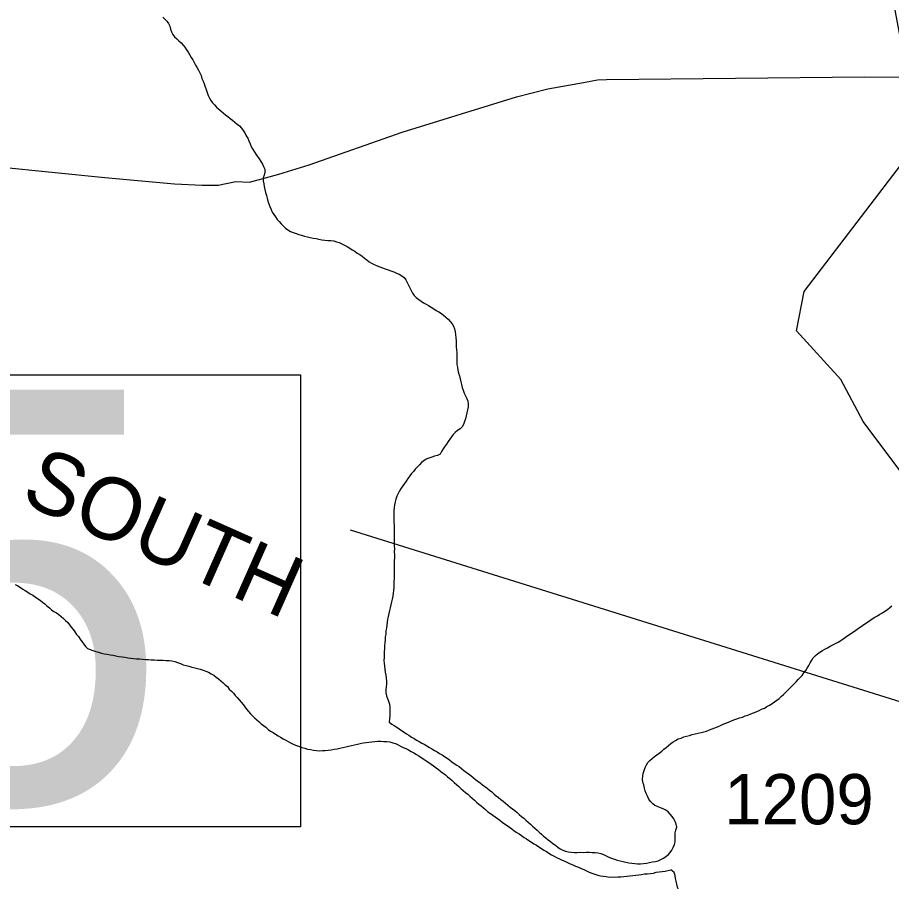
# Model space of a CAD drawing. Extents: x 1950930 to 2061844, y 904556 to 1017002.
# Drawn here: x 1992607 to 1995566, y 914173 to 917098 of the extents above; entities that cross this region are included whole.
import ezdxf

# ---------------------------------------------------------------- set-up
doc = ezdxf.new("R2010")
doc.units = 0
for name, color, linetype in [('Exist Hydrographic Creek Single Shore', 7, 'Continuous'), ('Exist Hydrographic Misc Water Feature', 7, 'Continuous'), ('Exist Hydrographic River Shore Label', 7, 'Continuous'), ('Exist Road Secondary Structure Standard Bridge Number Label', 7, 'Continuous'), ('Exist Road Secondary Type 51 Attributed', 7, 'Continuous'), ('Exist Road Secondary Type 51 Number Label', 7, 'Continuous')]:
    doc.layers.add(name, color=color, linetype=linetype)

msp = doc.modelspace()

# ---------------------------------------------------------------- linework, layer by layer
at = {"layer": 'Exist Hydrographic Creek Single Shore'}
for points in [[(1993098.7, 917098.9), (1993105.6, 917092.2), (1993112.4, 917085.5), (1993117.9, 917077.3), (1993122.4, 917068.2), (1993125.3, 917058.3), (1993129, 917049.3), (1993132.9, 917040.1), (1993138.9, 917032), (1993146.2, 917025.1), (1993153.6, 917018.3), (1993161.4, 917011.5), (1993168.2, 917003.9), (1993173.7, 916996.6), (1993179.7, 916988.4), (1993185, 916979.9), (1993190.1, 916971.8), (1993195.2, 916962.5), (1993200.6, 916954), (1993205.5, 916945.1), (1993210.4, 916936.6), (1993215.3, 916927.4), (1993220.1, 916919.4), (1993224.4, 916910.2), (1993228.5, 916901.1), (1993231.7, 916891.2), (1993235.8, 916882.1), (1993239.3, 916873), (1993242.8, 916863.1), (1993246.5, 916854.1), (1993249.4, 916843.8), (1993252.9, 916834), (1993257, 916824.9), (1993261.9, 916816.8), (1993267.4, 916809.1), (1993273.8, 916801.6), (1993281.2, 916794), (1993288.5, 916787.6), (1993295.9, 916781.6), (1993303.3, 916774.7), (1993311.1, 916768), (1993319.5, 916762.2), (1993327.5, 916756.1), (1993335.3, 916749.6), (1993343.1, 916742.8), (1993350.7, 916736.8), (1993358.5, 916730.3), (1993365.2, 916722.8), (1993370.8, 916715.1), (1993377.1, 916706.8), (1993381.8, 916697.5), (1993386.8, 916688.6), (1993390.9, 916680.3), (1993394.8, 916670.4), (1993398.9, 916661.2)], [(1993398.9, 916661.2), (1993403.4, 916652.8), (1993408.7, 916643.9), (1993414, 916635.4), (1993419.8, 916627.2), (1993425.7, 916618.6), (1993431.5, 916609.7), (1993436.4, 916601.2), (1993440.5, 916593.3), (1993444.6, 916584.1), (1993445, 916574.3), (1993442.1, 916564.2), (1993439.3, 916554.5), (1993439.3, 916544.8), (1993440.9, 916534.7), (1993442.7, 916525.1), (1993445, 916515), (1993447.3, 916505.4), (1993449.7, 916495.3), (1993452.4, 916485.5), (1993454.8, 916475.4), (1993458.5, 916466.3), (1993461.6, 916457.3), (1993466.1, 916448.1), (1993470, 916439), (1993475.1, 916430.9), (1993480.5, 916422.4), (1993486.8, 916414.2), (1993493.6, 916406.6), (1993500.4, 916399.1), (1993507.5, 916391.5), (1993514.9, 916384.6), (1993522.9, 916379), (1993531.5, 916373.7), (1993541, 916369.4), (1993550.2, 916366), (1993559.8, 916363.2), (1993569.3, 916360.6), (1993578.9, 916357.9), (1993588.7, 916355.6), (1993598.6, 916352.9), (1993608.4, 916351), (1993618.3, 916349.1), (1993627.7, 916347.2), (1993637.5, 916345.4), (1993647.6, 916343.4), (1993657.4, 916342.3), (1993667.7, 916342.4), (1993677.7, 916341.3), (1993687.6, 916338.6), (1993696.8, 916335.9), (1993705.8, 916331.7), (1993714.4, 916327.2), (1993723.5, 916322.2), (1993731.9, 916317.2), (1993740.7, 916311.4), (1993749.3, 916306.1), (1993757.7, 916300.4), (1993766.1, 916295), (1993774.5, 916289.3), (1993782.3, 916283.1), (1993789.9, 916276.8), (1993797.7, 916270.7), (1993806.3, 916265.7), (1993815.3, 916261.1), (1993824.8, 916256.9), (1993833.6, 916253.5), (1993843.2, 916250), (1993852.4, 916247.3), (1993862.1, 916243.9), (1993871.3, 916240.4), (1993881.3, 916236.9), (1993890, 916232.7), (1993899, 916228.5), (1993908, 916223), (1993916, 916217.4), (1993921.9, 916210), (1993926.7, 916200.8), (1993931.6, 916191.5), (1993936.1, 916182.7), (1993939.6, 916173.2), (1993944.5, 916164.4), (1993950.4, 916156.9), (1993957.2, 916149.4), (1993965.6, 916143.3), (1993973.6, 916137.6), (1993982, 916132.3), (1993991, 916127.3), (1993999, 916122.4), (1994007.9, 916116.9), (1994016.9, 916112), (1994024.9, 916105.9), (1994033.3, 916100.9), (1994042.3, 916095.9), (1994050.1, 916089.9), (1994057.5, 916083.1), (1994064.9, 916076.2), (1994072.3, 916069.1), (1994078.4, 916060.9), (1994083.5, 916052.3)], [(1994083.5, 916052.3), (1994086.6, 916043.3), (1994088.9, 916033.3), (1994090.3, 916024.1), (1994091.3, 916013.4), (1994091.9, 916003.5), (1994092.3, 915993.8), (1994092.8, 915983.1), (1994093.6, 915973.3), (1994094.2, 915963.5), (1994094.2, 915953.7), (1994094.6, 915943.2), (1994094.6, 915933), (1994095, 915923.2), (1994096.4, 915913.6), (1994098.5, 915903.6), (1994100.8, 915893.4), (1994103.4, 915884.5), (1994106.1, 915874.4), (1994108.7, 915864.6), (1994110.8, 915855), (1994113.1, 915844.9), (1994115.7, 915836), (1994119.2, 915825.8), (1994124.1, 915816.8), (1994128.4, 915807.7), (1994132.1, 915798.6), (1994133.2, 915789.6), (1994132.7, 915779.8), (1994131.1, 915769.2), (1994129, 915759.3), (1994126, 915749.6), (1994123.9, 915739.7), (1994121.1, 915730.1), (1994117.8, 915720.1), (1994113.1, 915712.3), (1994105.5, 915705.6), (1994096.7, 915700.1), (1994089.1, 915693.5), (1994082.7, 915686.4), (1994076.8, 915678.3), (1994070.8, 915670.3), (1994065.3, 915662.2), (1994059.5, 915653.4), (1994053.4, 915645), (1994048.3, 915637.2), (1994043.3, 915628.3), (1994038.2, 915620.1), (1994029, 915615.5), (1994019.6, 915612.4), (1994009.5, 915609), (1994000.1, 915606), (1993990.6, 915602.2), (1993982.6, 915597.3), (1993975.1, 915591.2), (1993967.9, 915583.7), (1993961.3, 915576.6), (1993954.1, 915569.1), (1993948, 915561.1), (1993941.4, 915554.1), (1993935.3, 915546.1), (1993929.3, 915537.7), (1993923.2, 915528.8), (1993917.4, 915520.7), (1993911.5, 915512.7), (1993906.4, 915504.6), (1993901, 915495.6), (1993896.1, 915486.7), (1993891.6, 915477.6), (1993888.3, 915467.9), (1993885.4, 915458.3), (1993883.8, 915448.4), (1993882.6, 915438.8), (1993881.8, 915428.8), (1993881.6, 915419.1), (1993881.6, 915409), (1993881.6, 915399.3), (1993881.6, 915389.4), (1993882, 915378.8), (1993882, 915369.1), (1993882.4, 915358.9), (1993882.6, 915349.1), (1993882.6, 915338.6), (1993882.6, 915328.8), (1993882.6, 915319.1), (1993883, 915308.9), (1993883.2, 915299.1), (1993883, 915288.6), (1993883.2, 915278.9), (1993883.2, 915268.7), (1993882.8, 915259), (1993883, 915249.3), (1993882.8, 915238.3), (1993882.8, 915228.5), (1993882.6, 915218.9), (1993882.6, 915209.2), (1993882.2, 915199), (1993881.8, 915188.6), (1993881.8, 915178.4), (1993880.9, 915168.8)], [(1992599.4, 915178.9), (1992607.8, 915173.6), (1992616.8, 915168.6), (1992624.8, 915163.3), (1992633.2, 915158.3), (1992642, 915152.6), (1992650.6, 915147.2), (1992659, 915142.2), (1992667.4, 915136.6), (1992675.4, 915131.2), (1992683.4, 915125.6), (1992691.6, 915118.6), (1992699.6, 915112.6), (1992707, 915106.1), (1992715, 915100.1), (1992722.8, 915093.2), (1992730.6, 915087.6), (1992739.2, 915082.2), (1992747.2, 915076.5), (1992755, 915070.5), (1992763, 915064), (1992770.2, 915057.2), (1992777.1, 915049.6), (1992783.5, 915042.2), (1992789.2, 915033.6), (1992795.2, 915026.2), (1992801.1, 915018), (1992807.5, 915009.8), (1992813.2, 915002), (1992819.2, 914993.8), (1992825.5, 914985.5), (1992831.3, 914976.5), (1992837.4, 914968.6), (1992844.4, 914961.9), (1992853.2, 914958.5), (1992862.4, 914955.1), (1992872.1, 914951.6), (1992881.3, 914949), (1992891.2, 914946.3), (1992901, 914944.3), (1992911, 914942.9), (1992920.9, 914941), (1992930.7, 914939), (1992940.6, 914937.2), (1992950.8, 914935.2), (1992961.3, 914933.2), (1992970.9, 914932.1), (1992980.8, 914930.6), (1992990.8, 914929.5), (1993000.4, 914928.5), (1993010.3, 914927.3), (1993020.5, 914927), (1993030.6, 914926.3), (1993040.6, 914925.2), (1993050.3, 914925)], [(1993880.9, 915168.8), (1993880.1, 915158.7), (1993879.3, 915149.1), (1993877.7, 915139.2), (1993876, 915129.3), (1993873.6, 915119.6), (1993871.5, 915109.7), (1993869.5, 915099.9), (1993866.6, 915090.2), (1993864.5, 915080.4), (1993862.5, 915070.6), (1993860.4, 915061.1), (1993859.2, 915051.2), (1993857.6, 915041.2), (1993856.3, 915031.3), (1993854.7, 915021.8), (1993854.3, 915010.9), (1993852.6, 915001), (1993851.8, 914991.4), (1993850.6, 914981.5), (1993849.8, 914971.8), (1993849.4, 914961), (1993848.5, 914951.3), (1993848.1, 914941.3), (1993848.1, 914931.5), (1993847.9, 914921.8), (1993848.7, 914911.9), (1993849.8, 914902), (1993851.4, 914892.1), (1993852.6, 914882.1), (1993854.5, 914871.7), (1993855.7, 914861.7), (1993856.5, 914851.9), (1993856.1, 914841.8), (1993855.5, 914832.2), (1993854.7, 914822.1), (1993854.7, 914811.6), (1993856.9, 914802.3), (1993860.2, 914792.5), (1993863.5, 914783.5), (1993866.6, 914773.6), (1993867.8, 914763.7), (1993868.4, 914754), (1993868, 914744.2), (1993867.6, 914734.2), (1993866.8, 914723.7), (1993865.1, 914712.2)], [(1995193.3, 914799.7), (1995200.9, 914806.7), (1995207.8, 914813.3), (1995215, 914820.7), (1995222.2, 914827.8), (1995229.4, 914834.7), (1995236.5, 914842.2), (1995243.3, 914849.3), (1995250.1, 914856.8), (1995256.6, 914863.9), (1995263.4, 914871), (1995270, 914879.3), (1995275.9, 914887.3), (1995281.4, 914895.4), (1995286.4, 914904.5), (1995291.3, 914913.1), (1995296.6, 914922.4), (1995301.7, 914930.1), (1995308.5, 914937.6), (1995315.9, 914943.7), (1995324.1, 914949.5), (1995332.3, 914955.1), (1995341.1, 914959.8), (1995349.9, 914964.5), (1995358.7, 914969.3), (1995367.8, 914974.1), (1995377, 914978.7), (1995385.8, 914983.5), (1995394.4, 914989), (1995402.6, 914994.7), (1995411, 914999.9), (1995418.8, 915005.7), (1995427.4, 915011.2), (1995435.6, 915016.9), (1995444.3, 915022.5), (1995451.8, 915028.2), (1995460.2, 915034.3), (1995468.2, 915039.9), (1995476.4, 915045.5), (1995484.6, 915051.3), (1995493.3, 915056.8), (1995500.8, 915062.1), (1995509.5, 915067.8), (1995518.5, 915072.5), (1995527.3, 915078), (1995535.9, 915082.9), (1995544.3, 915088.4), (1995552.5, 915094), (1995560.5, 915100.6), (1995567.5, 915106.8)], [(1993050.3, 914925), (1993060.3, 914923.8), (1993070.6, 914923.8), (1993080.6, 914922.8), (1993090.7, 914922.4), (1993100.5, 914922.2), (1993110.6, 914921.1), (1993120.2, 914921.2), (1993130.2, 914920), (1993140.1, 914918.2), (1993149.3, 914914.7), (1993158.9, 914911.2), (1993168, 914907), (1993177.8, 914904.4), (1993187.7, 914901.6), (1993196.9, 914899), (1993207.1, 914896.3), (1993217, 914894.3), (1993226.2, 914891.6), (1993235.8, 914888.2), (1993245.1, 914884.8), (1993254.3, 914881.4), (1993262.9, 914876.4), (1993271.7, 914871.3), (1993280.1, 914865.3), (1993287.9, 914859.1), (1993295.5, 914852.8), (1993303.1, 914845.9), (1993310.5, 914839.2), (1993317.7, 914832.8), (1993324.4, 914824.8), (1993331.2, 914817.7), (1993338.2, 914810.5), (1993344.5, 914803.1), (1993351.5, 914796), (1993357.6, 914788.1), (1993364, 914779.9), (1993370.8, 914772.3), (1993376.7, 914764.1), (1993383.1, 914756.6), (1993389, 914748.8), (1993395.8, 914741.3), (1993402.8, 914733.8), (1993409.9, 914727), (1993417.5, 914720.6), (1993425.3, 914713.8), (1993432.7, 914706.9), (1993440.1, 914701.4), (1993448.1, 914695.2), (1993455.9, 914688.3), (1993464.3, 914682.6), (1993472.3, 914677.8), (1993480.7, 914671.6), (1993489.3, 914666.7), (1993497.7, 914661.4), (1993506.5, 914656.3), (1993515.5, 914651.3), (1993524.1, 914646.7), (1993533.6, 914641.7), (1993542.6, 914637.5), (1993551.8, 914634), (1993561.5, 914630.5), (1993570.1, 914627.1), (1993579.9, 914624.5), (1993589.6, 914621.8), (1993599.6, 914619.8), (1993609.4, 914618), (1993619.9, 914617.2), (1993630, 914616.1), (1993639.4, 914616.7), (1993649.4, 914616.4), (1993659.5, 914618), (1993669.5, 914619.3), (1993679.6, 914620.7), (1993689.2, 914622.1), (1993698.9, 914624.7), (1993708.7, 914626.8), (1993718.3, 914629), (1993728, 914631.1), (1993738.2, 914633.3), (1993748.1, 914635.8), (1993758.1, 914638), (1993767.3, 914640.3), (1993777.6, 914642.3), (1993787.2, 914644.1), (1993797.1, 914645.4), (1993806.9, 914646), (1993817.2, 914647.6), (1993827, 914648.2), (1993837.1, 914647.8), (1993847.7, 914647.5), (1993857.8, 914647.5), (1993867.8, 914645.7), (1993877.5, 914642.9), (1993886.9, 914640.4), (1993895.9, 914636), (1993904.5, 914631.5), (1993913.5, 914627.3), (1993922.2, 914623.1), (1993931.2, 914618.9)], [(1994706.7, 914233.6), (1994716.9, 914233.3), (1994726.8, 914234.2), (1994736.8, 914235.6), (1994746.5, 914237.7), (1994756.7, 914239.9), (1994766.8, 914241.5), (1994776, 914243.8), (1994785.6, 914247.6), (1994794, 914252.4), (1994802.6, 914258), (1994810.4, 914264.2), (1994817.2, 914271.7), (1994822.7, 914279.7), (1994827.7, 914288.7), (1994831.8, 914298.2), (1994834.2, 914308), (1994833.8, 914318.2), (1994833.4, 914328.1), (1994833.4, 914337.8), (1994836.3, 914347.4), (1994839.1, 914357.2), (1994837.3, 914367.2), (1994834.2, 914376.1), (1994829.3, 914385.5), (1994824, 914393.6), (1994817.2, 914401.1), (1994809.8, 914408.7), (1994802, 914414.8), (1994793.4, 914419.7), (1994783.8, 914423.2), (1994773.7, 914426.8), (1994765.1, 914430.9), (1994758.1, 914436.8), (1994750.8, 914444.4), (1994745, 914452.6), (1994739.7, 914462), (1994735.8, 914471.1), (1994732.5, 914480.1), (1994729.9, 914489.8), (1994727.4, 914500), (1994724.7, 914509.7), (1994723.5, 914519.7), (1994724.3, 914529.6), (1994725.8, 914539.2), (1994728.8, 914549.3), (1994732.5, 914558.8), (1994736.6, 914568), (1994741.7, 914575.8), (1994748.1, 914583.2), (1994755.9, 914589.4), (1994763.7, 914595.9), (1994772.1, 914602.3), (1994780.1, 914608.1), (1994788.5, 914614.4), (1994795.9, 914620.7), (1994803.5, 914627.2), (1994810.8, 914634.2), (1994819.3, 914640.7), (1994827, 914646.4), (1994835.5, 914651.1), (1994844.3, 914655.9), (1994853.7, 914658.9), (1994862.9, 914662.8), (1994872.6, 914665), (1994882, 914668), (1994891.8, 914670.6), (1994901.9, 914672.8), (1994911.5, 914674.9), (1994921.4, 914677.1), (1994931.2, 914680.4), (1994940.4, 914682.7), (1994950.1, 914686.5), (1994959.5, 914689.6), (1994968.7, 914693.4), (1994977.8, 914697.3), (1994987.4, 914701.2), (1994996.6, 914705.4), (1995005.2, 914708.9), (1995014.9, 914713.1), (1995024.1, 914717), (1995033.1, 914720.9), (1995042.6, 914723.9), (1995052, 914727), (1995061.4, 914730.1), (1995071.1, 914734.3), (1995080.5, 914736.8), (1995089.9, 914740.3), (1995099.6, 914744.1), (1995108.6, 914748), (1995117.8, 914751.9), (1995126.6, 914756.6), (1995135.9, 914760.5), (1995144.7, 914765.2), (1995153.1, 914770), (1995162.1, 914775.6), (1995170.3, 914781.2), (1995177.9, 914786.6), (1995186.3, 914793), (1995193.3, 914799.7)], [(1993865.1, 914712.2), (1993874.4, 914706.3), (1993883, 914700.9), (1993891.2, 914695.2), (1993899.4, 914690), (1993907.8, 914684.2), (1993916.2, 914679.3), (1993924.6, 914673.2), (1993932.6, 914668.2), (1993941, 914662.1), (1993950, 914657.1), (1993958.4, 914651.7), (1993966.9, 914646.8), (1993975.9, 914641.8), (1993984.5, 914637.7), (1993992.9, 914632.3), (1994001.9, 914627.3), (1994010.3, 914621.9), (1994019.3, 914617), (1994027.8, 914612), (1994036.4, 914606.6), (1994044.8, 914601.7), (1994053.2, 914596), (1994061.6, 914590.6), (1994069.6, 914584.9), (1994078, 914578.8), (1994086, 914573.1), (1994094.2, 914566.9), (1994102.4, 914562.1), (1994110.2, 914555.3), (1994118.2, 914549.5), (1994126, 914543.5), (1994134, 914537.4), (1994142, 914531.8), (1994150, 914525.6), (1994157.6, 914518.8), (1994166, 914513), (1994173.5, 914507.1), (1994181.3, 914500.6), (1994189.3, 914494.5), (1994197.3, 914488.8), (1994205.1, 914482), (1994213.1, 914476.3), (1994220.9, 914469.4), (1994228.3, 914463.4), (1994236.3, 914457.3), (1994244.1, 914450.9), (1994252.1, 914444.8), (1994259.9, 914438.4), (1994267.7, 914432.2), (1994275.5, 914425.4), (1994283, 914419.8), (1994291, 914413.7), (1994298.8, 914406.8), (1994306.2, 914400.4), (1994314, 914393.6), (1994321.4, 914387.5), (1994328.8, 914380.8), (1994336.4, 914374.4), (1994344.1, 914367.5), (1994351.3, 914360.7), (1994359.3, 914354.2), (1994366.7, 914347.4), (1994373.7, 914340.7), (1994381.5, 914333.8), (1994388.6, 914327), (1994396.2, 914321.4), (1994403.6, 914314.6), (1994412, 914308.5), (1994419.8, 914302), (1994428.2, 914295.9), (1994436.6, 914290.1), (1994444.8, 914284), (1994453.4, 914279.9), (1994462.7, 914276.4), (1994472.1, 914273.7), (1994481.7, 914272.7), (1994491.8, 914271.6), (1994501.8, 914271.3), (1994511.7, 914272.2), (1994522.3, 914271.8), (1994532.2, 914272.7), (1994542.4, 914272.4), (1994552.5, 914272.1), (1994562.5, 914271), (1994572.2, 914269.9), (1994582, 914267.6), (1994591.2, 914265), (1994600.7, 914260.3), (1994609.7, 914256.1), (1994618.9, 914252.7), (1994628.6, 914249.2), (1994637.8, 914245.7), (1994647.6, 914243.8), (1994657.5, 914241.1), (1994667.1, 914238.5), (1994677.2, 914236.5), (1994687.2, 914235.8), (1994697, 914233.9), (1994706.7, 914233.6)], [(1993931.2, 914618.9), (1993940.2, 914613.5), (1993948.6, 914608.6), (1993957.6, 914603.5), (1993966, 914598.6), (1993974.4, 914592.5), (1993983.5, 914587.5), (1993991.3, 914581.4), (1993999.7, 914575.7), (1994008.1, 914570.3), (1994016.1, 914564.7), (1994024.5, 914558.5), (1994032.5, 914552.8), (1994040.3, 914546), (1994048.1, 914539.9), (1994056.1, 914534.2), (1994063.4, 914527.5), (1994071.4, 914521.7), (1994078.8, 914515), (1994086.2, 914508.2), (1994094, 914501.3), (1994101.4, 914494.9), (1994108.7, 914488.1), (1994116.1, 914481.2), (1994123.9, 914474.4), (1994131.5, 914468.8), (1994138.9, 914462), (1994146.7, 914455.1), (1994154.1, 914448.7), (1994161.4, 914442), (1994169.2, 914435.1), (1994176.6, 914429), (1994184.6, 914422.6), (1994192.4, 914416.5), (1994200.2, 914409.7), (1994208.2, 914403.9), (1994216.2, 914397.9), (1994224.2, 914392.2), (1994232, 914386.2), (1994240.4, 914380.5), (1994248.4, 914374.3), (1994256.4, 914368.7), (1994264.6, 914362.5), (1994273, 914356.8), (1994281, 914351.5), (1994289, 914345.4), (1994297.4, 914339.6), (1994305.8, 914334.7), (1994313.8, 914328.7), (1994322.6, 914322.8), (1994330.6, 914317.6), (1994339, 914311.9), (1994347.6, 914306.9), (1994355.8, 914300.8), (1994364.4, 914295.9), (1994372.4, 914290.5), (1994381.3, 914284.7), (1994389.3, 914279.5), (1994398.3, 914274.4), (1994406.3, 914269.5), (1994415.3, 914264.2), (1994423.7, 914259.2), (1994432.7, 914255), (1994442.2, 914249.9), (1994450.8, 914245.3), (1994460, 914241.9), (1994469, 914237.7), (1994478.5, 914233.4), (1994487.7, 914230), (1994496.7, 914225.7), (1994506.3, 914221.5), (1994515.4, 914217.2), (1994524.6, 914213.8), (1994534, 914209.1), (1994543, 914204.9), (1994552.3, 914201.5), (1994561.9, 914198.1), (1994571.6, 914195.3), (1994581, 914192.7), (1994590.4, 914190.9), (1994600.5, 914190.2), (1994610.5, 914188.6), (1994619.7, 914188.8), (1994630, 914188.5), (1994639.8, 914189), (1994650.1, 914189.4), (1994660.1, 914190.4), (1994670, 914191.7), (1994680.4, 914192.6), (1994690.3, 914194), (1994700.3, 914195.3), (1994710.4, 914196.5), (1994720.2, 914197.4), (1994730.3, 914198.8), (1994739.7, 914199.4), (1994750.2, 914200.6), (1994760.2, 914202), (1994769.8, 914204.5), (1994779.9, 914205.8), (1994789.5, 914207.3)], [(1994789.5, 914207.3), (1994799.6, 914208.6), (1994818.8, 914212.5)], [(1994795.3, 914040.8), (1994803.1, 914046.9), (1994809.8, 914054.4), (1994816.8, 914062.3), (1994822.5, 914069.5), (1994828.3, 914077.6), (1994832.8, 914086.6), (1994836.9, 914096.6), (1994840.6, 914106.2), (1994843.5, 914115.8), (1994845.5, 914125.7), (1994846.7, 914135.6), (1994845.7, 914144.7), (1994842.2, 914154.6), (1994839.4, 914164.4), (1994837.1, 914174.5), (1994835.2, 914184), (1994833.6, 914194.1), (1994830.5, 914203.9), (1994818.8, 914212.5)]]:
    msp.add_lwpolyline(points, dxfattribs=at)
at = {"layer": 'Exist Hydrographic Misc Water Feature'}
msp.add_lwpolyline([(1995753.4, 915179.5), (1995761.3, 915297.4), (1995645.3, 915496.7), (1995470.4, 915730), (1995395.3, 915872.8), (1995245.2, 916036.6), (1995270.2, 916170.7), (1995629.3, 916639.2), (1995654.3, 916720.7), (1995579.2, 917122.6), (1995488.2, 917223), (1995129.4, 917463.3), (1994830.2, 917971.6), (1994630.2, 918205.5), (1994288.2, 918537.4), (1993897.2, 918706.3), (1993755.3, 918732.1), (1993189.1, 918973.6), (1992830.3, 919407.6), (1992706.2, 919830.2), (1992714.2, 919915.4)], dxfattribs=at)
at = {"layer": 'Exist Road Secondary Structure Standard Bridge Number Label'}
msp.add_line((1996208.2, 914590.2), (1993734.4, 915362.1), dxfattribs=at)
msp.add_lwpolyline([(1990989.3, 915887.8), (1993565.8, 915887.8), (1993565.8, 914358.5), (1990989.3, 914358.5)], close=True, dxfattribs=at)
at = {"layer": 'Exist Road Secondary Type 51 Attributed'}
msp.add_lwpolyline([(1992542.4, 916592.2), (1992902.6, 916555.9), (1993138.7, 916535.1), (1993232.7, 916529.6), (1993286.7, 916529.8), (1993346.8, 916542.1), (1993392.7, 916540.4), (1993446.7, 916554.8), (1993492.5, 916566.9), (1993594.5, 916599.4), (1993909.9, 916709), (1994297.2, 916828.9), (1994403.1, 916855.5), (1994523, 916877.9), (1994570.9, 916886.4), (1994601, 916887.5), (1995474.9, 916896.8), (1995893, 916894.9)], dxfattribs=at)

# ---------------------------------------------------------------- texts
at = {"layer": 'Exist Hydrographic River Shore Label'}
msp.add_text('SOUTH', height=210, rotation=336.0265, dxfattribs=at).set_placement((1992611.2, 915459.7))
at = {"layer": 'Exist Road Secondary Structure Standard Bridge Number Label'}
msp.add_text('35', height=1400, dxfattribs=at).set_placement((1991039.4, 914437.6))
at = {"layer": 'Exist Road Secondary Type 51 Number Label'}
msp.add_text('1209', height=170, dxfattribs=at).set_placement((1995000.5, 914367))

doc.saveas('drawing.dxf')
